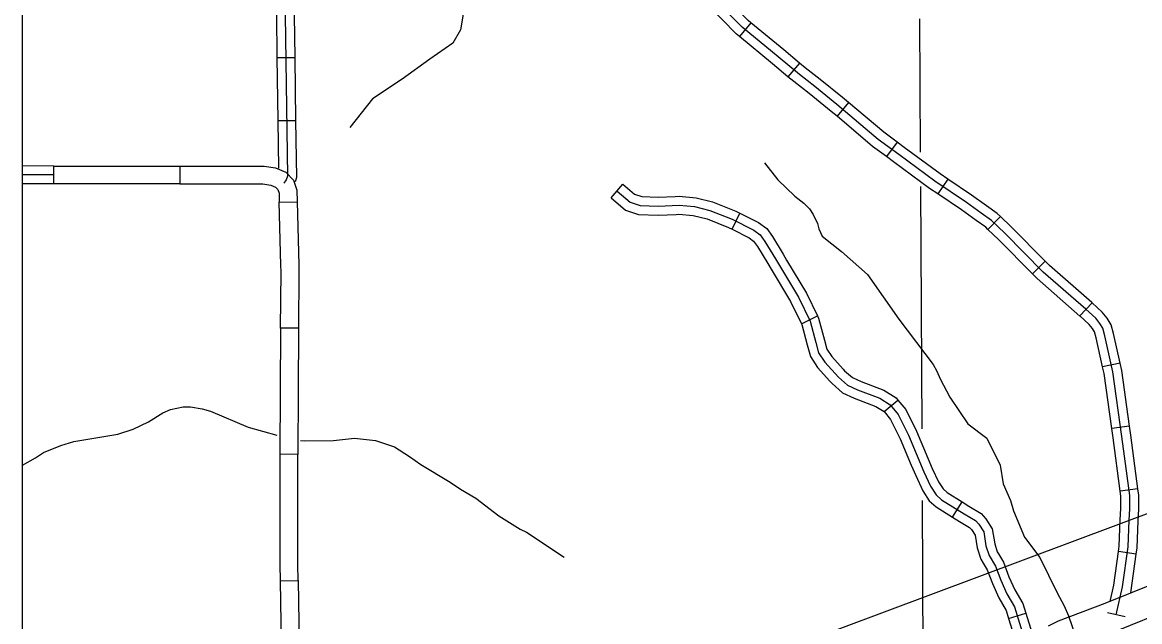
# Model space of a CAD drawing. Extents: x 1373862 to 1376999, y 1168398 to 1170455.
# Drawn here: x 1374675.3 to 1374862.3, y 1168898.2 to 1168998.5 of the extents above; entities that cross this region are included whole.
import ezdxf

# ---------------------------------------------------------------- set-up
doc = ezdxf.new("R2010")
doc.units = 0
for name, color, linetype in [('Level 10', 7, 'Continuous'), ('Level 31', 7, 'Continuous'), ('Level 32', 7, 'Continuous'), ('Level 35', 7, 'Continuous'), ('Level 45', 7, 'Continuous'), ('Level 5', 7, 'Continuous'), ('R_Draft', 7, 'Continuous')]:
    doc.layers.add(name, color=color, linetype=linetype)

msp = doc.modelspace()

# ---------------------------------------------------------------- linework, layer by layer
at = {"layer": 'Level 10'}
for points in [[(1374847.03, 1168897.51), (1374848.67, 1168898.35), (1374856.51, 1168901.28), (1374865.66, 1168904.97), (1374868.71, 1168906.07), (1374871.03, 1168906.44), (1374896.15, 1168907.75), (1374928.19, 1168909.55), (1374945.15, 1168910.57), (1374946.26, 1168910.76), (1374947.36, 1168911.12), (1374948.53, 1168911.81), (1374949.72, 1168912.79), (1374952.91, 1168915.86)], [(1374952.91, 1168915.86), (1374953.05, 1168909.06), (1374951.42, 1168907.71), (1374949.43, 1168906.53), (1374947.48, 1168905.9), (1374945.73, 1168905.59), (1374928.48, 1168904.56), (1374896.42, 1168902.76), (1374871.56, 1168901.46), (1374869.96, 1168901.2), (1374867.44, 1168900.3), (1374858.32, 1168896.62)]]:
    msp.add_lwpolyline(points, dxfattribs=at)
at = {"layer": 'Level 31'}
for p, q in [((1374680.58, 1168971.46), (1374680.59, 1168974.46)), ((1374701.71, 1168974.46), (1374701.71, 1168971.46)), ((1374718.31, 1168968.4), (1374721.31, 1168968.47)), ((1374721.55, 1168947.31), (1374718.55, 1168947.33)), ((1374718.55, 1168947.33), (1374718.55, 1168947.33)), ((1374721.42, 1168926.19), (1374718.42, 1168926.21)), ((1374721.41, 1168915.64), (1374721.41, 1168915.64)), ((1374718.46, 1168905.05), (1374721.46, 1168905.1))]:
    msp.add_line(p, q, dxfattribs=at)
for points in [[(1374680.59, 1168974.46), (1374675.34, 1168974.48)], [(1374680.59, 1168974.46), (1374691.15, 1168974.46)], [(1374691.15, 1168974.46), (1374701.71, 1168974.46)], [(1374701.71, 1168974.46), (1374712.27, 1168974.46)], [(1374712.27, 1168974.46), (1374715.77, 1168974.46), (1374717.71, 1168974.17), (1374719.44, 1168973.44), (1374720.7, 1168972.1), (1374721.26, 1168970.42), (1374721.31, 1168968.47)], [(1374680.59, 1168972.96), (1374675.34, 1168972.98)], [(1374680.58, 1168971.46), (1374675.34, 1168971.48)], [(1374691.15, 1168971.46), (1374680.58, 1168971.46)], [(1374701.71, 1168971.46), (1374691.15, 1168971.46)], [(1374701.71, 1168971.46), (1374712.27, 1168971.46)], [(1374712.27, 1168971.46), (1374715.55, 1168971.46), (1374716.9, 1168971.26), (1374717.69, 1168970.93), (1374718.07, 1168970.53), (1374718.28, 1168969.89), (1374718.31, 1168968.4)], [(1374718.58, 1168957.84), (1374718.31, 1168968.4)], [(1374721.31, 1168968.47), (1374721.58, 1168957.91)], [(1374718.55, 1168947.33), (1374718.61, 1168956.75), (1374718.58, 1168957.84)], [(1374721.58, 1168957.91), (1374721.61, 1168956.78), (1374721.55, 1168947.31)], [(1374718.55, 1168947.33), (1374718.49, 1168936.77)], [(1374721.55, 1168947.31), (1374721.49, 1168936.75)], [(1374718.49, 1168936.77), (1374718.42, 1168926.21)], [(1374721.49, 1168936.75), (1374721.42, 1168926.19)], [(1374718.42, 1168926.21), (1374718.42, 1168925.44), (1374718.41, 1168915.64)], [(1374721.41, 1168915.64), (1374721.42, 1168925.43), (1374721.42, 1168926.19)], [(1374718.41, 1168915.64), (1374718.41, 1168907.73), (1374718.46, 1168905.05)], [(1374721.46, 1168905.1), (1374721.41, 1168907.76), (1374721.41, 1168915.64)], [(1374718.46, 1168905.05), (1374718.64, 1168894.49)], [(1374721.46, 1168905.1), (1374721.64, 1168894.55)]]:
    msp.add_lwpolyline(points, dxfattribs=at)
at = {"layer": 'Level 32'}
for p, q in [((1374797.22, 1168998.45), (1374795.31, 1168996.14)), ((1374717.92, 1168992.61), (1374720.92, 1168992.65)), ((1374805.35, 1168991.7), (1374803.43, 1168989.4)), ((1374813.58, 1168985.07), (1374811.64, 1168982.78)), ((1374718.06, 1168982.05), (1374721.06, 1168982.09)), ((1374821.68, 1168978.45), (1374819.89, 1168976.04)), ((1374830.16, 1168972.27), (1374828.48, 1168969.79)), ((1374838.97, 1168966), (1374836.88, 1168963.85)), ((1374846.45, 1168958.51), (1374844.32, 1168956.4)), ((1374854.31, 1168951.57), (1374852.29, 1168949.36)), ((1374858.99, 1168941.48), (1374856.06, 1168940.83)), ((1374860.58, 1168930.93), (1374857.61, 1168930.51)), ((1374861.98, 1168920.45), (1374859.01, 1168920.05)), ((1374861.7, 1168909.51), (1374858.73, 1168909.92)), ((1374859.82, 1168899), (1374856.89, 1168899.66))]:
    msp.add_line(p, q, dxfattribs=at)
for points in [[(1374797.22, 1168998.45), (1374796.77, 1168998.82), (1374792.23, 1169003.46), (1374790.17, 1169005.93)], [(1374720.99, 1169003.65), (1374721.07, 1169003.39), (1374721.07, 1169002.1), (1374720.88, 1169000.38), (1374720.83, 1168999.65), (1374720.92, 1168992.65)], [(1374795.31, 1168996.14), (1374794.74, 1168996.61), (1374790.01, 1169001.45), (1374787.87, 1169004)], [(1374718.07, 1169002.9), (1374718.07, 1169002.27), (1374717.89, 1169000.66), (1374717.83, 1168999.74), (1374717.92, 1168992.61)], [(1374858.36, 1168899.33), (1374859.41, 1168904.04), (1374860.35, 1168910.7), (1374860.52, 1168915.16), (1374860.63, 1168917.07), (1374860.63, 1168919.28), (1374859.31, 1168929.19), (1374857.79, 1168939.98), (1374856.44, 1168946.04), (1374856.09, 1168947.29), (1374855.61, 1168948.12), (1374854.92, 1168948.98), (1374853.29, 1168950.47), (1374846.13, 1168956.7), (1374839.7, 1168963.21), (1374837.48, 1168965.35), (1374835.78, 1168966.57), (1374833.29, 1168968.33), (1374828, 1168971.93), (1374821.98, 1168976.36), (1374818.52, 1168978.92), (1374811.6, 1168984.77), (1374807.9, 1168987.75), (1374805.34, 1168989.76), (1374801.77, 1168992.73), (1374795.76, 1168997.72), (1374791.12, 1169002.46)], [(1374719.33, 1168999.69), (1374719.68, 1168972.76), (1374719.48, 1168972.14), (1374719.1, 1168971.61)], [(1374805.35, 1168991.7), (1374802.73, 1168993.89), (1374797.22, 1168998.45)], [(1374803.43, 1168989.4), (1374800.82, 1168991.58), (1374795.31, 1168996.14)], [(1374717.92, 1168992.61), (1374718.06, 1168982.05)], [(1374720.92, 1168992.65), (1374721.06, 1168982.09)], [(1374813.58, 1168985.07), (1374812.56, 1168985.93), (1374808.83, 1168988.92), (1374806.28, 1168990.92), (1374805.35, 1168991.7)], [(1374811.64, 1168982.78), (1374810.65, 1168983.61), (1374806.96, 1168986.57), (1374804.39, 1168988.59), (1374803.43, 1168989.4)], [(1374821.68, 1168978.45), (1374819.45, 1168980.1), (1374813.58, 1168985.07)], [(1374718.06, 1168982.05), (1374718.17, 1168974.11)], [(1374721.06, 1168982.09), (1374721.19, 1168972.54), (1374720.96, 1168971.83)], [(1374819.89, 1168976.04), (1374817.59, 1168977.74), (1374811.64, 1168982.78)], [(1374830.16, 1168972.27), (1374828.87, 1168973.16), (1374822.87, 1168977.57), (1374821.68, 1168978.45)], [(1374828.48, 1168969.79), (1374827.13, 1168970.71), (1374821.09, 1168975.15), (1374819.89, 1168976.04)], [(1374838.97, 1168966), (1374838.45, 1168966.51), (1374836.65, 1168967.79), (1374834.15, 1168969.56), (1374830.16, 1168972.27)], [(1374836.88, 1168963.85), (1374836.52, 1168964.2), (1374834.91, 1168965.34), (1374832.44, 1168967.1), (1374828.48, 1168969.79)], [(1374846.45, 1168958.51), (1374840.75, 1168964.27), (1374838.97, 1168966)], [(1374844.32, 1168956.4), (1374838.64, 1168962.14), (1374836.88, 1168963.85)], [(1374854.31, 1168951.57), (1374854.29, 1168951.59), (1374847.16, 1168957.79), (1374846.45, 1168958.51)], [(1374852.29, 1168949.35), (1374845.11, 1168955.61), (1374844.32, 1168956.4)], [(1374858.99, 1168941.48), (1374857.9, 1168946.4), (1374857.49, 1168947.87), (1374856.85, 1168948.97), (1374856.02, 1168950.01), (1374854.31, 1168951.57)], [(1374856.06, 1168940.83), (1374854.98, 1168945.68), (1374854.7, 1168946.7), (1374854.37, 1168947.27), (1374853.82, 1168947.95), (1374852.29, 1168949.36)], [(1374857.61, 1168930.51), (1374856.31, 1168939.72), (1374856.06, 1168940.83)], [(1374860.58, 1168930.93), (1374859.27, 1168940.25), (1374858.99, 1168941.48)], [(1374861.98, 1168920.45), (1374860.8, 1168929.39), (1374860.58, 1168930.93)], [(1374859.01, 1168920.05), (1374857.83, 1168928.98), (1374857.61, 1168930.51)], [(1374858.73, 1168909.92), (1374858.85, 1168910.83), (1374859.02, 1168915.23), (1374859.13, 1168917.11), (1374859.13, 1168919.18), (1374859.01, 1168920.05)], [(1374861.7, 1168909.51), (1374861.84, 1168910.57), (1374862.02, 1168915.09), (1374862.13, 1168917.03), (1374862.13, 1168919.38), (1374861.98, 1168920.45)], [(1374857.33, 1168901.58), (1374857.94, 1168904.31), (1374858.73, 1168909.92)], [(1374860.78, 1168903), (1374861.7, 1168909.51)]]:
    msp.add_lwpolyline(points, dxfattribs=at)
at = {"layer": 'Level 35'}
for points in [[(1374749.3, 1169001.22), (1374748.63, 1168997.27), (1374747.38, 1168995.05), (1374743.52, 1168992.35), (1374738.9, 1168988.98), (1374733.89, 1168985.7), (1374730.14, 1168980.88)], [(1374799.52, 1168974.98), (1374801.72, 1168972.15), (1374804.6, 1168969.43), (1374806.06, 1168968.25), (1374807.02, 1168967.28), (1374807.63, 1168966.37), (1374808.35, 1168964.86), (1374808.61, 1168963.94), (1374809.16, 1168962.72), (1374812.4, 1168960.15), (1374816.74, 1168956.29), (1374821.97, 1168948.85), (1374827.72, 1168941.26), (1374828.36, 1168940.13), (1374828.88, 1168938.81), (1374830.52, 1168935.79), (1374833.54, 1168931.32), (1374836.72, 1168928.9), (1374838.91, 1168924.4), (1374839.46, 1168921.26), (1374840.66, 1168918.45), (1374841.19, 1168916.73), (1374843.01, 1168912.33), (1374845.57, 1168908.92), (1374848.47, 1168903), (1374849.65, 1168900.85), (1374850.37, 1168899.18), (1374851.5, 1168895.95)], [(1374681.78, 1168927.67), (1374683.95, 1168928.32), (1374691.31, 1168929.56), (1374693.89, 1168930.42), (1374696.45, 1168931.66), (1374698.85, 1168933.14), (1374700.1, 1168933.7), (1374702.25, 1168934.13), (1374703.49, 1168934.13), (1374705.44, 1168933.84), (1374706.84, 1168933.42), (1374713.14, 1168930.75), (1374717.91, 1168929.38)], [(1374721.88, 1168928.49), (1374722.59, 1168928.45), (1374727.39, 1168928.54), (1374730.91, 1168928.9), (1374734.43, 1168928.53), (1374737.58, 1168927.44), (1374740.1, 1168925.86), (1374741.98, 1168924.52), (1374746.92, 1168921.52), (1374748.63, 1168920.34), (1374751.2, 1168918.84), (1374755.04, 1168915.9), (1374758.64, 1168913.65), (1374759.69, 1168913.16), (1374765.98, 1168908.98)], [(1374675.34, 1168924.39), (1374675.37, 1168924.4), (1374677.56, 1168925.64), (1374678.86, 1168926.49), (1374681.78, 1168927.67)]]:
    msp.add_lwpolyline(points, dxfattribs=at)
at = {"layer": 'Level 45'}
for p, q in [((1374773.87, 1168969.11), (1374775.81, 1168971.4)), ((1374794.07, 1168963.87), (1374795.4, 1168966.56)), ((1374805.68, 1168948.06), (1374808.37, 1168949.37)), ((1374819.51, 1168933.36), (1374821.81, 1168935.28)), ((1374830.98, 1168915.68), (1374832.57, 1168918.22)), ((1374840.34, 1168898.74), (1374843.2, 1168899.63))]:
    msp.add_line(p, q, dxfattribs=at)
for points in [[(1374774.84, 1168970.26), (1374777.01, 1168968.42), (1374778.7, 1168967.86), (1374781.7, 1168967.75), (1374785.22, 1168967.9), (1374787.8, 1168967.67), (1374790.35, 1168967.03), (1374794.07, 1168965.54), (1374797.73, 1168963.73), (1374798.78, 1168962.95), (1374799.57, 1168961.82), (1374801.33, 1168958.94), (1374805.19, 1168952.49), (1374807.14, 1168948.48), (1374808.08, 1168944.91), (1374808.56, 1168943.19), (1374809.58, 1168941.65), (1374811.86, 1168939.1), (1374813.4, 1168937.79), (1374815.08, 1168937), (1374818.79, 1168935.58), (1374820.52, 1168934.49), (1374821.87, 1168932.88), (1374823.59, 1168929.43), (1374826.17, 1168923.25), (1374827.3, 1168920.85), (1374828.24, 1168919.42), (1374829.14, 1168918.6), (1374832.92, 1168916.23), (1374834.79, 1168915.15), (1374835.36, 1168914.51), (1374836.18, 1168913.2), (1374836.55, 1168910.87), (1374837.08, 1168909.26), (1374838.13, 1168907.5), (1374839.03, 1168905.14), (1374840.04, 1168902.86), (1374841.31, 1168900.65), (1374843.22, 1168894.5)], [(1374775.81, 1168971.4), (1374777.76, 1168969.75), (1374778.97, 1168969.35), (1374781.69, 1168969.25), (1374784.57, 1168969.37)], [(1374773.87, 1168969.11), (1374776.26, 1168967.09), (1374778.43, 1168966.37), (1374781.7, 1168966.24), (1374784.7, 1168966.37)], [(1374784.57, 1168969.37), (1374785.25, 1168969.4), (1374788.05, 1168969.15), (1374790.82, 1168968.46), (1374794.68, 1168966.91), (1374795.4, 1168966.56)], [(1374784.7, 1168966.37), (1374785.19, 1168966.39), (1374787.56, 1168966.19), (1374789.89, 1168965.6), (1374793.46, 1168964.17), (1374794.07, 1168963.87)], [(1374795.4, 1168966.56), (1374798.52, 1168965.02), (1374799.88, 1168964), (1374800.83, 1168962.64), (1374802.62, 1168959.71), (1374803.21, 1168958.72)], [(1374794.07, 1168963.87), (1374796.95, 1168962.45), (1374797.69, 1168961.89), (1374798.31, 1168961), (1374800.05, 1168958.16), (1374800.64, 1168957.18)], [(1374803.21, 1168958.72), (1374806.51, 1168953.2), (1374808.37, 1168949.37)], [(1374800.64, 1168957.18), (1374803.87, 1168951.77), (1374805.68, 1168948.06)], [(1374808.37, 1168949.37), (1374808.55, 1168949), (1374809.52, 1168945.31), (1374809.94, 1168943.82), (1374810.77, 1168942.57), (1374812.68, 1168940.43)], [(1374805.68, 1168948.06), (1374805.73, 1168947.95), (1374806.63, 1168944.52), (1374807.18, 1168942.56), (1374808.38, 1168940.73), (1374810.45, 1168938.43)], [(1374812.68, 1168940.43), (1374812.91, 1168940.18), (1374814.22, 1168939.06), (1374815.67, 1168938.39), (1374819.47, 1168936.93), (1374821.52, 1168935.64), (1374821.81, 1168935.28)], [(1374810.45, 1168938.43), (1374810.81, 1168938.03), (1374812.58, 1168936.52), (1374814.5, 1168935.62), (1374818.12, 1168934.23), (1374819.52, 1168933.35), (1374819.51, 1168933.36)], [(1374821.81, 1168935.28), (1374823.13, 1168933.71), (1374824.95, 1168930.06), (1374826.84, 1168925.55)], [(1374819.51, 1168933.36), (1374820.6, 1168932.05), (1374822.23, 1168928.81), (1374824.07, 1168924.4)], [(1374826.84, 1168925.55), (1374827.55, 1168923.85), (1374828.61, 1168921.58), (1374829.39, 1168920.4), (1374830.05, 1168919.8), (1374832.57, 1168918.22)], [(1374824.07, 1168924.4), (1374824.8, 1168922.64), (1374825.99, 1168920.11), (1374827.08, 1168918.44), (1374828.22, 1168917.4), (1374830.98, 1168915.68)], [(1374832.57, 1168918.22), (1374833.69, 1168917.52), (1374835.76, 1168916.32), (1374836.56, 1168915.41), (1374837.61, 1168913.74), (1374838.02, 1168911.23), (1374838.45, 1168909.89), (1374838.67, 1168909.52)], [(1374830.98, 1168915.68), (1374832.15, 1168914.95), (1374833.83, 1168913.97), (1374834.15, 1168913.61), (1374834.75, 1168912.66), (1374835.09, 1168910.52), (1374835.7, 1168908.64), (1374836.09, 1168907.98)], [(1374838.67, 1168909.52), (1374839.48, 1168908.16), (1374840.41, 1168905.71), (1374841.38, 1168903.54), (1374842.7, 1168901.25), (1374843.2, 1168899.63)], [(1374836.09, 1168907.98), (1374836.77, 1168906.84), (1374837.64, 1168904.57), (1374838.7, 1168902.18), (1374839.93, 1168900.05), (1374840.34, 1168898.74)], [(1374840.34, 1168898.74), (1374842.55, 1168891.61)], [(1374843.2, 1168899.63), (1374844.55, 1168895.3)]]:
    msp.add_lwpolyline(points, dxfattribs=at)
at = {"layer": 'Level 5'}
for points in [[(1374825.44, 1168999.12), (1374825.56, 1168976.77)], [(1374825.59, 1168971.02), (1374825.81, 1168930.47)], [(1374825.88, 1168918.46), (1374826.02, 1168892.7)]]:
    msp.add_lwpolyline(points, dxfattribs=at)
at = {"layer": 'R_Draft'}
msp.add_line((1375430.86, 1169128.62), (1374608.59, 1168820.86), dxfattribs=at)
msp.add_lwpolyline([(1374675.34, 1169579.43), (1376182.76, 1169579.43), (1376182.76, 1168562.99), (1374675.34, 1168562.99)], close=True, dxfattribs=at)

doc.saveas('drawing.dxf')
